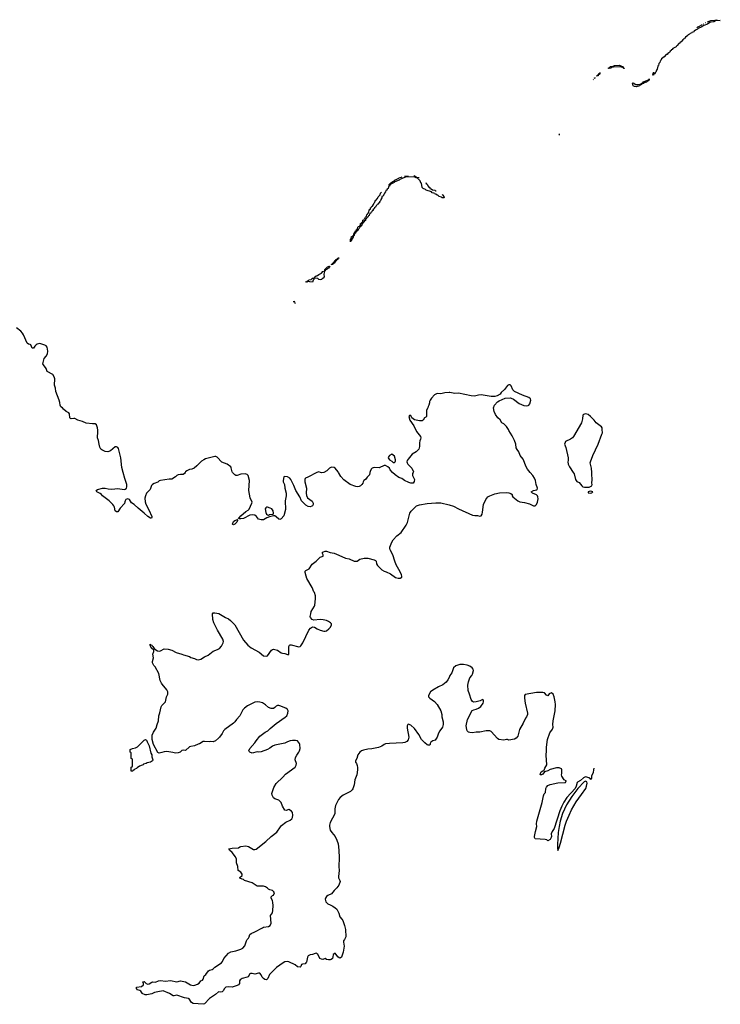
# Model space of a CAD drawing. Header units: inches. Extents: x 2220522 to 2384314, y 721474 to 893490.
# Tile 260 of 260: x 2373171 to 2384314, y 861539 to 877202. Entities that reach past the tile are written whole.
import ezdxf

# ---------------------------------------------------------------- set-up
doc = ezdxf.new("R2010")
doc.units = ezdxf.units.IN
doc.header["$MEASUREMENT"] = 0
for name, color, linetype in [('C3876', 7, 'Continuous'), ('C3877', 7, 'Continuous'), ('C3886', 7, 'Continuous'), ('C3887', 7, 'Continuous')]:
    doc.layers.add(name, color=color, linetype=linetype)

msp = doc.modelspace()

# ---------------------------------------------------------------- linework, layer by layer
at = {"layer": 'C3876', "color": 5, "elevation": 120}
for points in [[(2375800, 870000), (2375790, 869982), (2375770, 869969), (2375730, 869969), (2375690, 869961), (2375670, 869949), (2375650, 869929), (2375590, 869894), (2375547, 869893), (2375410, 869874), (2375390, 869864), (2375370, 869847), (2375310, 869826), (2375282, 869810), (2375265, 869790), (2375247, 869730), (2375210, 869689), (2375186, 869670), (2375170, 869630), (2375162, 869590), (2375167, 869530), (2375176, 869496), (2375226, 869406), (2375270, 869298), (2375273, 869287), (2375265, 869275), (2375250, 869273), (2375210, 869297), (2375152, 869352), (2375056, 869430), (2374990, 869492), (2374950, 869517), (2374915, 869570), (2374890, 869579), (2374859, 869570), (2374846, 869550), (2374845, 869530), (2374835, 869505), (2374767, 869433), (2374730, 869373), (2374710, 869374), (2374690, 869389), (2374677, 869450), (2374669, 869470), (2374652, 869492), (2374594, 869550), (2374490, 869629), (2374470, 869649), (2374450, 869664), (2374395, 869690), (2374389, 869710), (2374410, 869731), (2374490, 869751), (2374529, 869751), (2374579, 869739), (2374634, 869734), (2374730, 869745), (2374830, 869728), (2374850, 869734), (2374867, 869750), (2374875, 869770), (2374872, 869810), (2374842, 869902), (2374816, 870000)], [(2377898, 870000), (2377755, 869925), (2377716, 869910), (2377710, 869903), (2377705, 869890), (2377708, 869848), (2377730, 869750), (2377725, 869670), (2377730, 869634), (2377750, 869595), (2377821, 869541), (2377840, 869510), (2377839, 869490), (2377829, 869471), (2377818, 869461), (2377790, 869454), (2377760, 869460), (2377720, 869480), (2377698, 869498), (2377655, 869550), (2377626, 869610), (2377561, 869710), (2377533, 869790), (2377484, 869890), (2377466, 869910), (2377430, 869928), (2377386, 869934), (2377371, 869929), (2377361, 869870), (2377362, 869850), (2377385, 869806), (2377390, 869750), (2377408, 869670), (2377408, 869630), (2377394, 869550), (2377397, 869410), (2377372, 869310), (2377330, 869264), (2377310, 869252), (2377290, 869257), (2377250, 869296), (2377230, 869309), (2377210, 869312), (2377144, 869296), (2377102, 869278), (2377050, 869248), (2377010, 869244), (2376970, 869259), (2376937, 869297), (2376910, 869319), (2376870, 869328), (2376830, 869319), (2376730, 869267), (2376690, 869260), (2376660, 869260), (2376649, 869270), (2376661, 869279), (2376686, 869310), (2376770, 869379), (2376802, 869398), (2376822, 869418), (2376865, 869510), (2376869, 869529), (2376838, 869598), (2376816, 869710), (2376824, 869870), (2376802, 869950), (2376787, 869967), (2376756, 869976), (2376690, 869970), (2376630, 869953), (2376610, 869953), (2376590, 869962), (2376566, 869986), (2376557, 870000)], [(2378007, 870000), (2377970, 869994), (2377953, 870000)], [(2378742, 870000), (2378735, 869964), (2378696, 869924), (2378670, 869890), (2378646, 869874), (2378631, 869850), (2378627, 869830), (2378614, 869806), (2378592, 869788), (2378570, 869778), (2378550, 869773), (2378517, 869777), (2378427, 869807), (2378324, 869884), (2378276, 869936), (2378241, 870000)], [(2379428, 870000), (2379418, 869982), (2379417, 869950), (2379451, 869890), (2379443, 869857), (2379430, 869829), (2379391, 869829), (2379360, 869840), (2379293, 869873), (2379250, 869901), (2379201, 869921), (2379143, 869963), (2379101, 870000)], [(2380000, 866740), (2379981, 866699), (2379955, 866665), (2379901, 866619), (2379834, 866590), (2379742, 866538), (2379705, 866510), (2379672, 866450), (2379672, 866430), (2379692, 866410), (2379770, 866356), (2379811, 866310), (2379867, 866210), (2379886, 866150), (2379887, 866110), (2379905, 866035), (2379906, 865990), (2379896, 865950), (2379851, 865889), (2379831, 865850), (2379810, 865788), (2379790, 865755), (2379777, 865743), (2379742, 865730), (2379711, 865710), (2379701, 865690), (2379698, 865670), (2379690, 865662), (2379670, 865661), (2379650, 865669), (2379616, 865696), (2379561, 865750), (2379521, 865830), (2379450, 865929), (2379390, 865979), (2379350, 865994), (2379342, 865990), (2379331, 865969), (2379331, 865930), (2379361, 865790), (2379350, 865746), (2379330, 865718), (2379297, 865703), (2379264, 865696), (2379051, 865689), (2378990, 865682), (2378970, 865674), (2378933, 865647), (2378876, 865624), (2378770, 865601), (2378710, 865596), (2378637, 865583), (2378608, 865572), (2378578, 865550), (2378551, 865510), (2378531, 865449), (2378511, 865410), (2378511, 865390), (2378528, 865368), (2378537, 865337), (2378544, 865304), (2378545, 865270), (2378533, 865190), (2378499, 865110), (2378491, 865030), (2378470, 864969), (2378457, 864950), (2378430, 864924), (2378313, 864867), (2378267, 864830), (2378243, 864797), (2378196, 864704), (2378182, 864650), (2378182, 864570), (2378107, 864430), (2378096, 864390), (2378096, 864370), (2378110, 864310), (2378135, 864270), (2378186, 864210), (2378217, 864150), (2378234, 864090), (2378246, 863990), (2378251, 863869), (2378247, 863730), (2378251, 863670), (2378239, 863570), (2378241, 863550), (2378265, 863510), (2378266, 863490), (2378248, 863432), (2378215, 863390), (2378171, 863350), (2378130, 863295), (2378070, 863269), (2378050, 863254), (2378036, 863230), (2378031, 863210), (2378041, 863170), (2378070, 863138), (2378110, 863123), (2378150, 863101), (2378190, 863074), (2378216, 863050), (2378248, 862990), (2378264, 862930), (2378294, 862894), (2378308, 862870), (2378337, 862790), (2378351, 862730), (2378359, 862610), (2378339, 862570), (2378321, 862550), (2378319, 862530), (2378330, 862466), (2378317, 862370), (2378298, 862322), (2378290, 862289), (2378270, 862273), (2378250, 862279), (2378230, 862294), (2378190, 862354), (2378158, 862330), (2378153, 862290), (2378144, 862270), (2378126, 862254), (2378110, 862247), (2378084, 862244), (2378053, 862253), (2378030, 862269), (2377990, 862253), (2377970, 862256), (2377947, 862267), (2377914, 862334), (2377904, 862344), (2377890, 862353), (2377870, 862349), (2377830, 862329), (2377790, 862325), (2377761, 862310), (2377748, 862290), (2377730, 862210), (2377723, 862197), (2377710, 862184), (2377670, 862179), (2377652, 862170), (2377642, 862138), (2377630, 862128), (2377590, 862135), (2377550, 862169), (2377450, 862214), (2377430, 862219), (2377390, 862217), (2377359, 862201), (2377255, 862125), (2377146, 862014), (2377119, 861950), (2377104, 861936), (2377090, 861929), (2377070, 861934), (2377047, 861947), (2377029, 861970), (2377010, 862009), (2376990, 862033), (2376970, 862037), (2376910, 862019), (2376866, 862030), (2376842, 862030), (2376830, 862024), (2376803, 861977), (2376791, 861970), (2376710, 861949), (2376676, 861930), (2376668, 861910), (2376664, 861870), (2376650, 861850), (2376630, 861836), (2376550, 861810), (2376490, 861815), (2376450, 861810), (2376426, 861790), (2376405, 861755), (2376390, 861739), (2376370, 861734), (2376330, 861737), (2376287, 861693), (2376190, 861629), (2376110, 861544), (2376090, 861539), (2375930, 861554), (2375903, 861570), (2375866, 861626), (2375858, 861630), (2375790, 861643), (2375670, 861683), (2375630, 861672), (2375610, 861672), (2375552, 861712), (2375450, 861752), (2375370, 861739), (2375314, 861726), (2375270, 861705), (2375194, 861690), (2375166, 861690), (2375118, 861710), (2375118, 861718), (2375098, 861750), (2375080, 861760), (2375046, 861770), (2375026, 861790), (2375026, 861810), (2375110, 861822), (2375138, 861850), (2375138, 861870), (2375130, 861894), (2375150, 861902), (2375182, 861870), (2375210, 861861), (2375230, 861865), (2375270, 861891), (2375290, 861896), (2375330, 861891), (2375378, 861910), (2375410, 861917), (2375490, 861908), (2375570, 861919), (2375670, 861899), (2375730, 861911), (2375810, 861897), (2375889, 861849), (2375930, 861840), (2375957, 861843), (2375998, 861861), (2376023, 861877), (2376049, 861911), (2376076, 861924), (2376090, 861938), (2376107, 861993), (2376130, 862015), (2376173, 862070), (2376190, 862081), (2376230, 862091), (2376250, 862104), (2376272, 862128), (2376382, 862198), (2376398, 862222), (2376418, 862270), (2376490, 862353), (2376530, 862376), (2376608, 862390), (2376690, 862414), (2376721, 862430), (2376753, 862470), (2376779, 862550), (2376789, 862570), (2376809, 862590), (2376821, 862610), (2376829, 862650), (2376850, 862668), (2376910, 862691), (2377030, 862757), (2377050, 862764), (2377130, 862775), (2377155, 862790), (2377169, 862830), (2377162, 862950), (2377190, 862994), (2377198, 863030), (2377202, 863110), (2377198, 863158), (2377189, 863189), (2377169, 863229), (2377169, 863250), (2377190, 863271), (2377210, 863274), (2377222, 863310), (2377214, 863330), (2377189, 863349), (2377150, 863359), (2377130, 863369), (2377110, 863389), (2377078, 863410), (2377050, 863419), (2376950, 863419), (2376869, 863469), (2376746, 863510), (2376730, 863526), (2376710, 863528), (2376670, 863548), (2376670, 863554), (2376708, 863590), (2376709, 863610), (2376690, 863642), (2376646, 863670), (2376640, 863730), (2376621, 863790), (2376619, 863850), (2376603, 863883), (2376552, 863952), (2376509, 863990), (2376498, 864010), (2376550, 864024), (2376650, 864027), (2376670, 864045), (2376686, 864050), (2376770, 864061), (2376810, 864051), (2376890, 864001), (2376910, 864001), (2376930, 864007), (2377084, 864130), (2377170, 864209), (2377263, 864277), (2377318, 864362), (2377337, 864383), (2377404, 864436), (2377470, 864467), (2377499, 864490), (2377512, 864510), (2377517, 864550), (2377509, 864590), (2377496, 864610), (2377450, 864639), (2377410, 864622), (2377387, 864627), (2377352, 864690), (2377332, 864750), (2377290, 864786), (2377230, 864806), (2377210, 864821), (2377186, 864866), (2377182, 864890), (2377214, 864990), (2377250, 865051), (2377356, 865150), (2377400, 865200), (2377552, 865310), (2377570, 865345), (2377573, 865370), (2377553, 865430), (2377556, 865464), (2377577, 865503), (2377612, 865550), (2377622, 865570), (2377630, 865610), (2377626, 865670), (2377619, 865690), (2377590, 865729), (2377557, 865737), (2377510, 865736), (2377470, 865730), (2377430, 865715), (2377389, 865691), (2377230, 865663), (2377192, 865648), (2377147, 865613), (2377110, 865593), (2377010, 865557), (2376970, 865549), (2376950, 865553), (2376870, 865535), (2376830, 865548), (2376818, 865558), (2376815, 865570), (2376833, 865610), (2376910, 865697), (2376930, 865730), (2376990, 865806), (2377074, 865866), (2377116, 865890), (2377153, 865927), (2377250, 866008), (2377394, 866106), (2377420, 866130), (2377438, 866170), (2377439, 866210), (2377431, 866231), (2377402, 866250), (2377310, 866288), (2377290, 866293), (2377270, 866292), (2377250, 866280), (2377230, 866259), (2377210, 866246), (2377190, 866242), (2377170, 866244), (2377130, 866260), (2377081, 866301), (2377030, 866333), (2376990, 866347), (2376950, 866352), (2376910, 866344), (2376878, 866330), (2376795, 866285), (2376745, 866250), (2376718, 866222), (2376671, 866130), (2376618, 866070), (2376592, 866030), (2376571, 866010), (2376431, 865910), (2376411, 865889), (2376390, 865848), (2376351, 865790), (2376330, 865775), (2376285, 865730), (2376250, 865717), (2376210, 865722), (2376190, 865715), (2376110, 865722), (2376090, 865718), (2376030, 865684), (2376010, 865679), (2375950, 865649), (2375890, 865642), (2375870, 865635), (2375810, 865578), (2375770, 865582), (2375750, 865575), (2375721, 865550), (2375690, 865540), (2375650, 865534), (2375607, 865547), (2375510, 865561), (2375470, 865557), (2375430, 865543), (2375390, 865535), (2375370, 865546), (2375298, 865670), (2375279, 865750), (2375279, 865821), (2375299, 865870), (2375322, 865898), (2375339, 865930), (2375359, 865990), (2375376, 866050), (2375382, 866130), (2375402, 866178), (2375419, 866270), (2375430, 866291), (2375489, 866350), (2375507, 866430), (2375525, 866470), (2375529, 866490), (2375527, 866510), (2375510, 866544), (2375437, 866630), (2375425, 866650), (2375406, 866690), (2375384, 866804), (2375326, 866906), (2375304, 866930), (2375284, 866970), (2375282, 866990), (2375297, 867050), (2375289, 867110), (2375302, 867150), (2375302, 867170), (2375264, 867210), (2375245, 867250), (2375248, 867270), (2375255, 867255), (2375270, 867253), (2375279, 867239), (2375290, 867233), (2375297, 867217), (2375315, 867195), (2375336, 867176), (2375363, 867163), (2375390, 867156), (2375410, 867161), (2375470, 867195), (2375532, 867190), (2375591, 867170), (2375658, 867138), (2375751, 867110), (2375777, 867097), (2375870, 867071), (2375895, 867055), (2375950, 867038), (2375982, 867022), (2376010, 867018), (2376053, 867027), (2376110, 867067), (2376170, 867094), (2376250, 867156), (2376318, 867182), (2376350, 867201), (2376382, 867238), (2376407, 867290), (2376410, 867310), (2376402, 867350), (2376315, 867490), (2376259, 867610), (2376241, 867661), (2376235, 867750), (2376250, 867765), (2376273, 867767), (2376337, 867757), (2376446, 867690), (2376493, 867673), (2376526, 867646), (2376590, 867578), (2376730, 867330), (2376799, 867250), (2376850, 867211), (2376979, 867139), (2377050, 867084), (2377090, 867075), (2377110, 867081), (2377175, 867170), (2377190, 867181), (2377210, 867186), (2377270, 867171), (2377330, 867131), (2377350, 867123), (2377390, 867119), (2377430, 867103), (2377450, 867106), (2377453, 867230), (2377462, 867250), (2377470, 867256), (2377490, 867255), (2377610, 867227), (2377630, 867231), (2377641, 867239), (2377672, 867288), (2377770, 867492), (2377795, 867525), (2377830, 867542), (2377857, 867537), (2377902, 867510), (2377950, 867491), (2378010, 867475), (2378030, 867475), (2378050, 867481), (2378090, 867510), (2378110, 867531), (2378129, 867570), (2378129, 867590), (2378115, 867610), (2378082, 867630), (2378050, 867642), (2377995, 867655), (2377950, 867659), (2377849, 867649), (2377820, 867660), (2377794, 867690), (2377789, 867710), (2377801, 867750), (2377806, 867790), (2377859, 867870), (2377865, 867890), (2377878, 867990), (2377875, 868035), (2377862, 868090), (2377850, 868102), (2377820, 868170), (2377736, 868310), (2377729, 868351), (2377711, 868410), (2377712, 868430), (2377720, 868440), (2377775, 868465), (2377821, 868539), (2377888, 868590), (2377950, 868652), (2377995, 868670), (2377997, 868690), (2377989, 868710), (2377988, 868730), (2378001, 868739), (2378030, 868747), (2378050, 868747), (2378110, 868727), (2378170, 868715), (2378246, 868686), (2378350, 868636), (2378410, 868623), (2378490, 868591), (2378510, 868587), (2378538, 868590), (2378578, 868622), (2378650, 868635), (2378710, 868635), (2378810, 868611), (2378830, 868601), (2378839, 868590), (2378848, 868548), (2378862, 868522), (2378930, 868451), (2378970, 868431), (2379001, 868421), (2379066, 868386), (2379150, 868327), (2379190, 868316), (2379220, 868320), (2379247, 868333), (2379248, 868350), (2379242, 868370), (2379220, 868420), (2379161, 868530), (2379135, 868590), (2379105, 868690), (2379061, 868770), (2379056, 868790), (2379060, 868810), (2379090, 868891), (2379110, 868926), (2379169, 868990), (2379236, 869044), (2379320, 869160), (2379337, 869203), (2379375, 869350), (2379397, 869383), (2379484, 869470), (2379530, 869486), (2379650, 869504), (2379790, 869516), (2379870, 869516), (2380000, 869482)]]:
    msp.add_lwpolyline(points, dxfattribs=at)
for points in [[(2377114, 869446), (2377094, 869446), (2377083, 869437), (2377077, 869423), (2377085, 869365), (2377096, 869336), (2377110, 869324), (2377130, 869320), (2377146, 869330), (2377202, 869338), (2377209, 869351), (2377204, 869390), (2377179, 869419), (2377153, 869433)], [(2376570, 869167), (2376558, 869170), (2376556, 869176), (2376570, 869218), (2376590, 869237), (2376634, 869250), (2376631, 869249), (2376634, 869234), (2376624, 869210), (2376590, 869179)], [(2374950, 865246), (2374946, 865250), (2374946, 865310), (2374962, 865318), (2374966, 865330), (2374966, 865430), (2374962, 865442), (2374946, 865450), (2374946, 865530), (2374942, 865542), (2374926, 865550), (2374928, 865590), (2374966, 865610), (2375010, 865618), (2375045, 865635), (2375150, 865741), (2375170, 865754), (2375190, 865739), (2375196, 865716), (2375230, 865651), (2375256, 865536), (2375270, 865510), (2375274, 865474), (2375286, 865430), (2375283, 865410), (2375251, 865390), (2375200, 865380), (2375182, 865370), (2375142, 865358), (2375132, 865350), (2375100, 865340), (2375091, 865330), (2375074, 865326), (2375037, 865303), (2375030, 865289), (2375002, 865278), (2374986, 865266), (2374974, 865266), (2374970, 865249)]]:
    msp.add_lwpolyline(points, close=True, dxfattribs=at)
at = {"layer": 'C3877', "color": 5}
for points, elevation in [([(2379892, 874420), (2379894, 874414), (2379919, 874390), (2379922, 874370), (2379913, 874367), (2379889, 874370), (2379878, 874378), (2379845, 874390), (2379826, 874406), (2379809, 874410), (2379787, 874427), (2379770, 874430), (2379761, 874441), (2379730, 874450), (2379721, 874461), (2379635, 874490), (2379623, 874503), (2379590, 874516), (2379570, 874530), (2379560, 874600), (2379550, 874609), (2379539, 874639), (2379500, 874680), (2379468, 874690), (2379458, 874698), (2379318, 874702), (2379218, 874662), (2379205, 874650), (2379137, 874623), (2379125, 874610), (2379062, 874578), (2379050, 874555), (2379036, 874544), (2379030, 874518), (2379015, 874505), (2379010, 874489), (2378995, 874485), (2378990, 874462), (2378975, 874445), (2378970, 874425), (2378960, 874419), (2378950, 874395), (2378933, 874387), (2378930, 874368), (2378915, 874344), (2378910, 874319), (2378894, 874306), (2378892, 874290), (2378877, 874283), (2378870, 874268), (2378856, 874264), (2378852, 874250), (2378839, 874241), (2378830, 874221), (2378813, 874207), (2378810, 874195), (2378795, 874185), (2378790, 874169), (2378775, 874165), (2378770, 874145), (2378760, 874139), (2378750, 874119), (2378733, 874107), (2378730, 874089), (2378717, 874083), (2378710, 874062), (2378692, 874048), (2378682, 874030), (2378673, 874027), (2378670, 874009), (2378657, 874003), (2378650, 873985), (2378638, 873982), (2378611, 873949), (2378610, 873929), (2378592, 873928), (2378594, 873910), (2378581, 873899), (2378570, 873878), (2378554, 873866), (2378550, 873849), (2378537, 873843), (2378531, 873830), (2378516, 873824), (2378510, 873808), (2378498, 873802), (2378490, 873768), (2378478, 873762), (2378470, 873729), (2378460, 873720), (2378450, 873690), (2378435, 873685), (2378430, 873669), (2378430, 873711), (2378443, 873717), (2378450, 873751), (2378465, 873755), (2378472, 873772), (2378488, 873772), (2378484, 873784), (2378490, 873811), (2378506, 873814), (2378502, 873822), (2378510, 873842), (2378527, 873853), (2378530, 873862), (2378536, 873864), (2378545, 873875), (2378550, 873902), (2378558, 873910), (2378583, 873917), (2378590, 873931), (2378590, 873958), (2378599, 873961), (2378610, 873978), (2378619, 873981), (2378627, 873993), (2378630, 874011), (2378644, 874016), (2378647, 874030), (2378660, 874040), (2378670, 874062), (2378684, 874076), (2378690, 874098), (2378698, 874102), (2378723, 874137), (2378730, 874178), (2378749, 874191), (2378750, 874211), (2378763, 874217), (2378770, 874235), (2378782, 874238), (2378798, 874262), (2378810, 874291), (2378819, 874301), (2378830, 874330), (2378845, 874336), (2378850, 874351), (2378862, 874358), (2378870, 874385), (2378885, 874395), (2378903, 874417), (2378910, 874445), (2378923, 874457), (2378924, 874459)], 80), ([(2379037, 874576), (2379043, 874577), (2379050, 874585), (2379056, 874584), (2379055, 874590), (2379066, 874594), (2379077, 874603), (2379077, 874610), (2379099, 874621), (2379106, 874630), (2379126, 874634), (2379139, 874650), (2379201, 874679), (2379208, 874688)], 80), ([(2379212, 874690), (2379245, 874695), (2379252, 874701)], 80), ([(2379291, 874712), (2379292, 874712), (2379345, 874715), (2379354, 874720)], 80), ([(2379440, 874723), (2379441, 874721), (2379470, 874710), (2379471, 874691)], 80), ([(2379471, 874691), (2379484, 874696), (2379522, 874693)], 80), ([(2379631, 874610), (2379636, 874596), (2379650, 874585), (2379661, 874561), (2379670, 874555), (2379678, 874538), (2379692, 874530), (2379695, 874515), (2379715, 874510), (2379736, 874496), (2379774, 874490), (2379782, 874482), (2379796, 874478)], 80), ([(2377530, 872711), (2377530, 872722), (2377542, 872710), (2377553, 872686)], 80), ([(2374816, 870000), (2374796, 870076), (2374779, 870230), (2374741, 870381), (2374730, 870397), (2374710, 870407), (2374690, 870406), (2374615, 870345), (2374570, 870328), (2374530, 870332), (2374477, 870357), (2374461, 870370), (2374444, 870404), (2374432, 870450), (2374426, 870506), (2374410, 870550), (2374406, 870570), (2374414, 870630), (2374411, 870671), (2374408, 870708), (2374390, 870759), (2374370, 870772), (2374330, 870772), (2374230, 870786), (2374170, 870810), (2374095, 870830), (2374050, 870856), (2374030, 870857), (2373990, 870850), (2373976, 870856), (2373970, 870869), (2373961, 870930), (2373950, 870949), (2373910, 870968), (2373866, 871006), (2373849, 871029), (2373826, 871046), (2373813, 871070), (2373809, 871110), (2373799, 871150), (2373745, 871290), (2373739, 871341), (2373725, 871390), (2373732, 871490), (2373721, 871521), (2373696, 871556), (2373608, 871608), (2373590, 871654), (2373549, 871710), (2373541, 871730), (2373559, 871810), (2373592, 871850), (2373611, 871889), (2373616, 871930), (2373610, 871990), (2373593, 872013), (2373570, 872027), (2373490, 872049), (2373450, 872041), (2373431, 872030), (2373411, 872009), (2373390, 871978), (2373370, 871978), (2373349, 872029), (2373337, 872037), (2373310, 872039), (2373290, 872055), (2373232, 872190), (2373216, 872216), (2373189, 872249), (2373119, 872299)], 120), ([(2380000, 871269), (2379930, 871266), (2379870, 871249), (2379810, 871253), (2379770, 871234), (2379720, 871180), (2379698, 871150), (2379691, 871130), (2379691, 871109), (2379678, 871070), (2379665, 871050), (2379662, 871030), (2379642, 870990), (2379642, 870890), (2379630, 870878), (2379610, 870868), (2379586, 870834), (2379570, 870822), (2379530, 870819), (2379450, 870839), (2379408, 870870), (2379390, 870906), (2379370, 870906), (2379362, 870890), (2379378, 870830), (2379439, 870739), (2379484, 870650), (2379548, 870570), (2379550, 870550), (2379548, 870530), (2379535, 870505), (2379527, 870470), (2379529, 870410), (2379519, 870370), (2379476, 870330), (2379412, 870288), (2379349, 870210), (2379336, 870190), (2379330, 870170), (2379333, 870150), (2379343, 870130), (2379408, 870070), (2379434, 870010), (2379428, 870000)], 120), ([(2376557, 870000), (2376551, 870010), (2376534, 870074), (2376527, 870087), (2376469, 870130), (2376383, 870163), (2376310, 870245), (2376290, 870255), (2376274, 870254), (2376125, 870215), (2376097, 870203), (2376062, 870178), (2375990, 870104), (2375945, 870070), (2375910, 870053), (2375870, 870044), (2375830, 870025), (2375806, 870010), (2375800, 870000)], 120), ([(2378241, 870000), (2378236, 870010), (2378190, 870068), (2378170, 870081), (2378130, 870085), (2378098, 870070), (2378054, 870026), (2378010, 870001), (2378007, 870000)], 120), ([(2379101, 870000), (2379101, 870001), (2379063, 870043), (2379050, 870068), (2379028, 870090), (2378990, 870109), (2378970, 870109), (2378890, 870074), (2378810, 870079), (2378778, 870070), (2378759, 870050), (2378745, 870015), (2378742, 870000)], 120), ([(2377953, 870000), (2377930, 870008), (2377910, 870006), (2377898, 870000)], 120)]:
    msp.add_lwpolyline(points, dxfattribs=dict(at, elevation=elevation))
for points, elevation in [([(2378182, 873342), (2378174, 873346), (2378178, 873338), (2378175, 873330), (2378164, 873324), (2378152, 873328), (2378150, 873310), (2378127, 873307), (2378133, 873313), (2378147, 873313), (2378149, 873330), (2378164, 873336), (2378170, 873354), (2378189, 873371), (2378190, 873374), (2378202, 873378), (2378206, 873390), (2378227, 873393), (2378229, 873410), (2378250, 873412), (2378248, 873408), (2378232, 873408), (2378230, 873389), (2378212, 873388), (2378210, 873369), (2378193, 873367), (2378195, 873350)], 80), ([(2378042, 873222), (2378034, 873226), (2378030, 873208), (2378026, 873206), (2378026, 873230), (2378068, 873270), (2378085, 873275), (2378090, 873282), (2378100, 873280), (2378102, 873270), (2378093, 873267), (2378082, 873250), (2378061, 873239), (2378058, 873230)], 80), ([(2377950, 873063), (2377928, 873070), (2377910, 873086), (2377851, 873089), (2377851, 873071), (2377840, 873060), (2377830, 873028), (2377786, 873030), (2377770, 873038), (2377730, 873025), (2377722, 873030), (2377738, 873038), (2377746, 873034), (2377749, 873050), (2377765, 873055), (2377770, 873062), (2377806, 873070), (2377826, 873090), (2377849, 873091), (2377862, 873098), (2377866, 873110), (2377888, 873130), (2377908, 873132), (2377926, 873150), (2377969, 873171), (2377990, 873194), (2378010, 873202), (2378018, 873198), (2378006, 873154), (2378011, 873109), (2378000, 873090), (2377980, 873080), (2377970, 873069)], 80), ([(2379090, 870289), (2379050, 870268), (2379038, 870250), (2379032, 870230), (2379050, 870202), (2379090, 870178), (2379110, 870158), (2379130, 870159), (2379144, 870170), (2379150, 870182), (2379150, 870198), (2379130, 870257), (2379110, 870277)], 120)]:
    msp.add_lwpolyline(points, close=True, dxfattribs=dict(at, elevation=elevation))
at = {"layer": 'C3886', "color": 5, "elevation": 120}
for points in [[(2380000, 869482), (2380070, 869464), (2380150, 869422), (2380370, 869321), (2380410, 869314), (2380450, 869315), (2380490, 869304), (2380510, 869311), (2380526, 869334), (2380534, 869366), (2380550, 869491), (2380587, 869570), (2380616, 869610), (2380650, 869629), (2380730, 869657), (2380803, 869677), (2380910, 869682), (2380950, 869675), (2380984, 869664), (2381001, 869650), (2381005, 869630), (2381015, 869610), (2381091, 869550), (2381126, 869530), (2381200, 869520), (2381281, 869501), (2381342, 869470), (2381370, 869471), (2381392, 869490), (2381409, 869529), (2381419, 869581), (2381414, 869610), (2381405, 869630), (2381390, 869642), (2381329, 869670), (2381304, 869690), (2381344, 869710), (2381395, 869725), (2381403, 869730), (2381409, 869750), (2381384, 869810), (2381372, 869870), (2381358, 869910), (2381332, 869950), (2381291, 870000)], [(2381976, 870000), (2381990, 869979), (2382010, 869890), (2382019, 869870), (2382030, 869857), (2382070, 869841), (2382110, 869787), (2382130, 869771), (2382154, 869766), (2382230, 869767), (2382270, 869787), (2382277, 869810), (2382273, 869830), (2382276, 869890), (2382273, 869970), (2382270, 870000)], [(2382302, 865298), (2382295, 865270), (2382290, 865224), (2382267, 865170), (2382264, 865136), (2382258, 865122), (2382250, 865117), (2382247, 865127), (2382224, 865144), (2382190, 865154), (2382170, 865155), (2382138, 865142), (2382090, 865099), (2382045, 865075), (2382035, 865065), (2382024, 865010), (2382004, 864970), (2381873, 864827), (2381824, 864756), (2381791, 864690), (2381762, 864618), (2381670, 864335), (2381641, 864290), (2381623, 864250), (2381628, 864210), (2381625, 864190), (2381610, 864159), (2381570, 864142), (2381553, 864153), (2381530, 864159), (2381370, 864169), (2381359, 864190), (2381361, 864210), (2381374, 864290), (2381397, 864370), (2381392, 864412), (2381396, 864450), (2381483, 864750), (2381504, 864856), (2381515, 864885), (2381533, 864910), (2381537, 864970), (2381547, 864993), (2381570, 865019), (2381610, 865037), (2381730, 865063), (2381853, 865070), (2381855, 865085), (2381866, 865090), (2381829, 865109), (2381795, 865170), (2381789, 865190), (2381795, 865210), (2381795, 865270), (2381790, 865286), (2381750, 865302), (2381710, 865301), (2381610, 865273), (2381570, 865251), (2381520, 865239), (2381490, 865198), (2381470, 865187), (2381449, 865190), (2381453, 865210), (2381465, 865235), (2381490, 865255), (2381510, 865258), (2381515, 865265), (2381524, 865296), (2381555, 865350), (2381544, 865504), (2381552, 865570), (2381552, 865630), (2381567, 865750), (2381602, 865858), (2381643, 865917), (2381653, 865950), (2381649, 865990), (2381653, 866050), (2381685, 866210), (2381693, 866310), (2381689, 866350), (2381669, 866429), (2381654, 866470), (2381630, 866495), (2381590, 866479), (2381570, 866448), (2381550, 866455), (2381516, 866496), (2381490, 866501), (2381390, 866497), (2381210, 866468), (2381198, 866450), (2381198, 866410), (2381211, 866329), (2381246, 866170), (2381246, 866150), (2381231, 866110), (2381216, 866090), (2381179, 866010), (2381121, 865910), (2381096, 865804), (2381068, 865772), (2381043, 865757), (2380950, 865743), (2380930, 865749), (2380911, 865749), (2380870, 865739), (2380792, 865752), (2380770, 865769), (2380670, 865878), (2380648, 865888), (2380589, 865889), (2380490, 865869), (2380430, 865869), (2380370, 865855), (2380330, 865862), (2380308, 865870), (2380289, 865890), (2380282, 865910), (2380274, 865970), (2380294, 866070), (2380369, 866211), (2380394, 866226), (2380430, 866235), (2380468, 866250), (2380503, 866277), (2380542, 866330), (2380548, 866350), (2380547, 866367), (2380542, 866382), (2380530, 866386), (2380492, 866368), (2380430, 866349), (2380390, 866348), (2380370, 866358), (2380350, 866386), (2380325, 866470), (2380302, 866530), (2380297, 866617), (2380307, 866670), (2380329, 866730), (2380363, 866770), (2380373, 866790), (2380389, 866850), (2380383, 866870), (2380366, 866890), (2380330, 866916), (2380290, 866932), (2380230, 866945), (2380170, 866946), (2380110, 866922), (2380070, 866890), (2380044, 866810), (2380014, 866770), (2380000, 866740)]]:
    msp.add_lwpolyline(points, dxfattribs=at)
at = {"layer": 'C3886', "color": 5}
for points, elevation in [([(2382250, 869702), (2382230, 869699), (2382212, 869690), (2382214, 869674), (2382250, 869672), (2382270, 869678), (2382288, 869690), (2382270, 869699)], 120), ([(2382172, 865090), (2382150, 865079), (2382047, 864973), (2381950, 864844), (2381867, 864713), (2381806, 864574), (2381768, 864450), (2381749, 864370), (2381734, 864274), (2381723, 864083), (2381724, 864024), (2381730, 863986), (2381750, 864034), (2381770, 864104), (2381845, 864390), (2381867, 864453), (2381908, 864550), (2381949, 864631), (2382022, 864758), (2382104, 864876), (2382176, 864970), (2382188, 865010), (2382195, 865055), (2382190, 865079)], 140)]:
    msp.add_lwpolyline(points, close=True, dxfattribs=dict(at, elevation=elevation))
at = {"layer": 'C3887', "color": 5}
for points, elevation in [([(2384105, 877168), (2384128, 877172), (2384166, 877190), (2384226, 877194), (2384250, 877202), (2384270, 877194), (2384314, 877190), (2384236, 877184), (2384210, 877169), (2384170, 877164), (2384145, 877155), (2384112, 877130), (2384051, 877109), (2384022, 877090), (2383960, 877060), (2383951, 877050), (2383922, 877038), (2383899, 877021), (2383891, 877010), (2383861, 876999), (2383856, 876990), (2383836, 876985), (2383825, 876970), (2383801, 876959), (2383799, 876950), (2383758, 876922), (2383753, 876910), (2383739, 876901), (2383733, 876890), (2383719, 876881), (2383693, 876850), (2383678, 876842), (2383670, 876830), (2383657, 876823), (2383630, 876790), (2383617, 876783), (2383610, 876770), (2383557, 876743), (2383551, 876730), (2383535, 876725), (2383530, 876710), (2383518, 876702), (2383510, 876685), (2383478, 876662), (2383470, 876650), (2383454, 876646), (2383421, 876610), (2383380, 876579), (2383370, 876555), (2383356, 876544), (2383350, 876522), (2383336, 876504), (2383330, 876475), (2383325, 876475), (2383318, 876462), (2383310, 876415), (2383299, 876401), (2383290, 876365), (2383280, 876359), (2383270, 876342), (2383261, 876339), (2383250, 876318)], 80), ([(2384039, 877134), (2384044, 877136), (2384048, 877138)], 80), ([(2384079, 877155), (2384084, 877156), (2384085, 877158)], 80), ([(2383941, 877076), (2383943, 877077), (2383954, 877086)], 80), ([(2383959, 877090), (2383959, 877090), (2383982, 877098), (2383986, 877105)], 80), ([(2383997, 877111), (2384007, 877113), (2384020, 877120), (2384026, 877126)], 80), ([(2383250, 876318), (2383242, 876322), (2383248, 876348), (2383258, 876362), (2383259, 876365)], 80), ([(2382297, 876253), (2382296, 876250), (2382291, 876246)], 80), ([(2382317, 876280), (2382320, 876280), (2382318, 876270), (2382305, 876265)], 80), ([(2381752, 875384), (2381751, 875370), (2381746, 875367)], 80), ([(2381291, 870000), (2381249, 870050), (2381225, 870090), (2381176, 870210), (2381129, 870270), (2381109, 870330), (2381083, 870363), (2381069, 870390), (2381061, 870450), (2381041, 870510), (2381003, 870583), (2380949, 870669), (2380945, 870685), (2380915, 870730), (2380870, 870775), (2380838, 870790), (2380810, 870838), (2380775, 870870), (2380740, 870920), (2380719, 870970), (2380709, 871030), (2380724, 871070), (2380770, 871121), (2380799, 871141), (2380890, 871179), (2380970, 871187), (2380990, 871183), (2381026, 871166), (2381117, 871097), (2381190, 871065), (2381230, 871058), (2381257, 871063), (2381270, 871071), (2381287, 871090), (2381302, 871150), (2381295, 871170), (2381270, 871194), (2381167, 871227), (2381038, 871290), (2381014, 871314), (2380990, 871378), (2380970, 871395), (2380950, 871394), (2380930, 871382), (2380882, 871318), (2380830, 871269), (2380813, 871247), (2380764, 871216), (2380730, 871206), (2380670, 871207), (2380508, 871232), (2380470, 871230), (2380406, 871214), (2380350, 871216), (2380150, 871260), (2380090, 871253), (2380010, 871270), (2380000, 871269)], 120), ([(2382270, 870000), (2382263, 870070), (2382246, 870150), (2382249, 870170), (2382287, 870270), (2382370, 870450), (2382432, 870610), (2382438, 870630), (2382437, 870683), (2382433, 870710), (2382423, 870723), (2382339, 870790), (2382309, 870830), (2382249, 870890), (2382210, 870919), (2382190, 870929), (2382170, 870933), (2382137, 870923), (2382127, 870913), (2382124, 870850), (2382107, 870790), (2381979, 870570), (2381963, 870550), (2381933, 870527), (2381852, 870490), (2381844, 870476), (2381838, 870450), (2381856, 870396), (2381895, 870230), (2381896, 870190), (2381891, 870169), (2381894, 870130), (2381915, 870090), (2381976, 870000)], 120)]:
    msp.add_lwpolyline(points, dxfattribs=dict(at, elevation=elevation))
at = {"layer": 'C3887', "color": 5, "elevation": 80}
for points in [[(2382346, 876306), (2382354, 876314), (2382366, 876314), (2382370, 876331), (2382387, 876333), (2382389, 876350), (2382410, 876352), (2382409, 876349), (2382391, 876349), (2382390, 876329), (2382371, 876329), (2382370, 876309)], [(2382773, 876433), (2382787, 876433), (2382790, 876428), (2382769, 876430), (2382766, 876446), (2382758, 876442), (2382710, 876450), (2382613, 876447), (2382581, 876439), (2382572, 876430), (2382546, 876426), (2382528, 876430), (2382545, 876435), (2382570, 876456), (2382600, 876460), (2382630, 876471), (2382710, 876476), (2382734, 876470), (2382770, 876451)], [(2383010, 876171), (2383060, 876180), (2383062, 876170), (2383037, 876163), (2383030, 876150), (2382975, 876135), (2382950, 876139), (2382929, 876150), (2382918, 876190), (2382930, 876198), (2382971, 876171)], [(2383070, 876178), (2383060, 876180), (2383062, 876190), (2383082, 876198), (2383090, 876211), (2383130, 876231), (2383158, 876238), (2383166, 876234), (2383170, 876251), (2383191, 876251), (2383172, 876248), (2383171, 876230), (2383155, 876225), (2383142, 876210), (2383102, 876198), (2383098, 876190), (2383090, 876187), (2383075, 876185)]]:
    msp.add_lwpolyline(points, close=True, dxfattribs=at)

doc.saveas('drawing.dxf')
